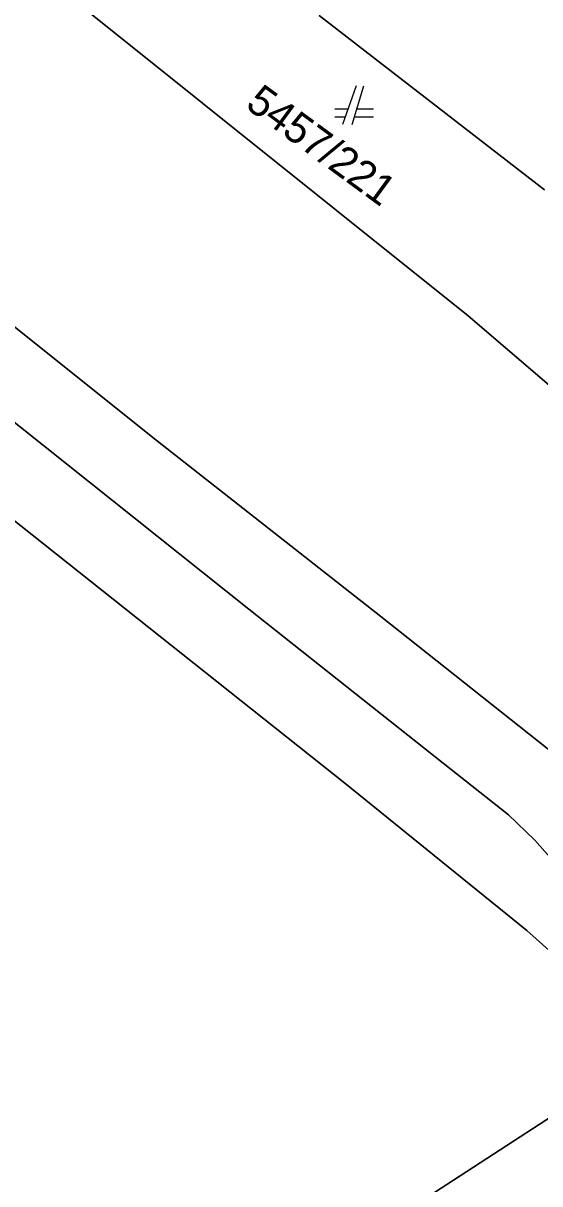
# Model space of a CAD drawing. Extents: x -263587 to -261993, y -1238795 to -1236748.
# Drawn here: x -262863.58 to -262844.92, y -1237343.72 to -1237301.75 of the extents above; entities that cross this region are included whole.
import ezdxf

# ---------------------------------------------------------------- set-up
doc = ezdxf.new("R2010")
doc.units = 0
doc.layers.add('Vrstva 1', color=7, linetype='Continuous')

msp = doc.modelspace()

# ---------------------------------------------------------------- linework, layer by layer
at = {"layer": 'Vrstva 1'}
for p, q in [((-262863.43, -1237299.57), (-262847.5, -1237312.33)), ((-262847.5, -1237312.33), (-262863.43, -1237299.57)), ((-262852.89, -1237301.48), (-262844.74, -1237307.78)), ((-262844.74, -1237307.78), (-262852.89, -1237301.48)), ((-262851.55, -1237304.02), (-262852.04, -1237305.42)), ((-262851.69, -1237305.42), (-262851.27, -1237304.02)), ((-262851.844, -1237304.86), (-262852.32, -1237304.86)), ((-262852.32, -1237305.14), (-262851.942, -1237305.14)), ((-262851.606, -1237305.14), (-262850.92, -1237305.14)), ((-262850.92, -1237304.86), (-262851.522, -1237304.86)), ((-262868.61, -1237308.96), (-262858.89, -1237316.73)), ((-262858.89, -1237316.73), (-262868.61, -1237308.96)), ((-262847.5, -1237312.33), (-262844.49, -1237314.91)), ((-262844.49, -1237314.91), (-262847.5, -1237312.33)), ((-262855.42, -1237322.94), (-262864.83, -1237315.44)), ((-262864.83, -1237315.44), (-262855.42, -1237322.94)), ((-262858.89, -1237316.73), (-262850.66, -1237323.21)), ((-262850.66, -1237323.21), (-262858.89, -1237316.73)), ((-262851.96, -1237329.23), (-262864.07, -1237319.6)), ((-262864.07, -1237319.6), (-262851.96, -1237329.23)), ((-262848.41, -1237328.51), (-262855.42, -1237322.94)), ((-262855.42, -1237322.94), (-262848.41, -1237328.51)), ((-262850.66, -1237323.21), (-262843.63, -1237328.78)), ((-262843.63, -1237328.78), (-262850.66, -1237323.21)), ((-262846.04, -1237330.38), (-262848.41, -1237328.51)), ((-262848.41, -1237328.51), (-262846.04, -1237330.38)), ((-262847.72, -1237332.66), (-262851.96, -1237329.23)), ((-262851.96, -1237329.23), (-262847.72, -1237332.66)), ((-262845.09, -1237331.29), (-262846.04, -1237330.38)), ((-262846.04, -1237330.38), (-262845.09, -1237331.29)), ((-262844.19, -1237332.31), (-262845.09, -1237331.29)), ((-262845.09, -1237331.29), (-262844.19, -1237332.31)), ((-262845.38, -1237334.56), (-262847.72, -1237332.66)), ((-262847.72, -1237332.66), (-262845.38, -1237334.56)), ((-262844.48, -1237335.36), (-262845.38, -1237334.56)), ((-262845.38, -1237334.56), (-262844.48, -1237335.36)), ((-262851.3, -1237345.7), (-262843.91, -1237340.9)), ((-262843.91, -1237340.9), (-262851.3, -1237345.7))]:
    msp.add_line(p, q, dxfattribs=at)

# ---------------------------------------------------------------- texts
msp.add_text('5457/221', height=1.1, rotation=323.7212, dxfattribs=at).set_placement((-262855.592, -1237304.786))

doc.saveas('drawing.dxf')
